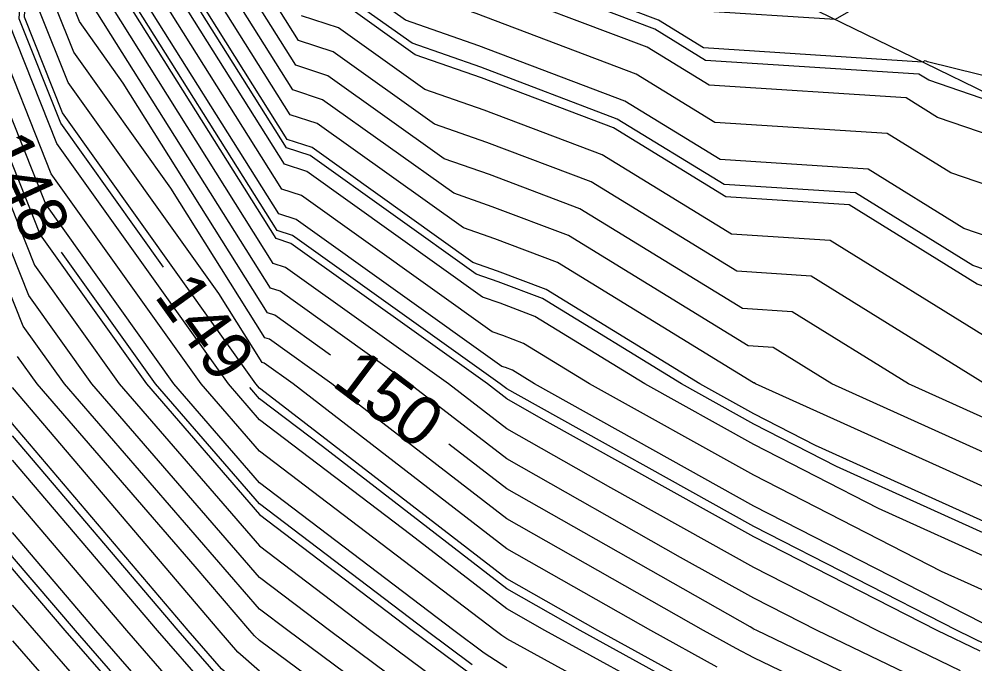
# Model space of a CAD drawing. Extents: x 2354170 to 2357230, y 866100 to 868290.
# Drawn here: x 2355800.25 to 2355838.93, y 867088.67 to 867114.78 of the extents above; entities that cross this region are included whole.
import ezdxf

# ---------------------------------------------------------------- set-up
doc = ezdxf.new("R2010")
doc.units = 0
for name, color, linetype in [('Default', 7, 'Continuous'), ('DTM Contours Major', 7, 'Continuous'), ('DTM Contours Major Text', 7, 'Continuous'), ('DTM Contours Minor', 7, 'Continuous'), ('DTM Contours Minor Text', 7, 'Continuous'), ('Exist DTM QL2 LIDAR Elevation Point', 7, 'Continuous'), ('PH Exist DTM Breakline', 7, 'Continuous')]:
    doc.layers.add(name, color=color, linetype=linetype)

msp = doc.modelspace()

# ---------------------------------------------------------------- linework, layer by layer
at = {"layer": 'Default'}
for points in [[(2355838.355, 867088.385), (2355834.973, 867090.012), (2355829.981, 867092.568), (2355824.198, 867095.795), (2355819.981, 867098.19), (2355817.626, 867100.012), (2355811.026, 867104.727), (2355810.534, 867104.888), (2355803.562, 867115.996), (2355803.619, 867116.543), (2355803.806, 867117.758), (2355804.602, 867126.852), (2355805.027, 867127.207), (2355807.442, 867127.53), (2355810.631, 867134.425), (2355818.417, 867150.301), (2355822.909, 867159.908), (2355829.104, 867172.512), (2355831.15, 867173.609), (2355832.974, 867175.563), (2355834.892, 867177.218), (2355836.216, 867178.435)], [(2355811.443, 867112.916), (2355808.244, 867118.013), (2355808.626, 867121.657), (2355808.794, 867122.129), (2355811.03, 867124.799), (2355811.015, 867124.915), (2355811.267, 867125.477), (2355812.19, 867127.134), (2355818.478, 867139.492), (2355818.983, 867140.568), (2355819.501, 867141.575), (2355819.935, 867142.382), (2355820.958, 867144.346), (2355832.796, 867167.63), (2355832.954, 867167.946), (2355833.052, 867168.152), (2355833.274, 867168.093), (2355837.179, 867171.744), (2355837.427, 867171.888), (2355841.36, 867171.496), (2355849.981, 867170.905), (2355852.178, 867170.013), (2355859.981, 867166.271), (2355866.793, 867161.698)], [(2355839.144, 867089.175), (2355837.404, 867090.012), (2355829.981, 867093.813), (2355821.381, 867098.612), (2355819.981, 867099.407), (2355819.199, 867100.012), (2355811.241, 867105.697), (2355810.647, 867105.891), (2355804.147, 867116.248), (2355804.253, 867117.261), (2355804.599, 867119.508), (2355805.163, 867125.952), (2355806.289, 867126.893), (2355808.158, 867127.143), (2355812.128, 867135.731), (2355818.518, 867148.76), (2355824.25, 867161.017), (2355826.028, 867164.636)], [(2355818.752, 867076.277), (2355813.099, 867080.011), (2355811.202, 867081.233), (2355809.981, 867082.14), (2355805.775, 867085.805), (2355802.109, 867090.012), (2355799.981, 867092.519), (2355795.702, 867100.012), (2355794.598, 867104.33), (2355791.625, 867111.804), (2355792.111, 867121.15), (2355792.424, 867124.709), (2355793.287, 867125.474), (2355796.732, 867132.563), (2355803.833, 867146.934), (2355809.791, 867160.509), (2355810.307, 867161.423)], [(2355849.245, 867089.275), (2355847.708, 867090.012), (2355839.981, 867094.124), (2355832.477, 867097.516), (2355829.981, 867098.794), (2355827.799, 867100.012), (2355821.576, 867103.831), (2355819.606, 867104.578), (2355818.617, 867104.923), (2355812.101, 867109.579), (2355811.102, 867109.906), (2355806.489, 867117.257), (2355806.79, 867120.132), (2355807.23, 867122.996), (2355808.28, 867124.237), (2355810.657, 867125.643), (2355810.711, 867125.764), (2355810.861, 867126.032), (2355814.806, 867133.787), (2355818.12, 867140.954), (2355818.925, 867142.595), (2355826.875, 867159.598)], [(2355828.504, 867088.534), (2355825.811, 867090.012), (2355819.981, 867093.323), (2355811.333, 867100.012), (2355810.166, 867100.845), (2355810.079, 867100.874), (2355808.323, 867103.671), (2355802.231, 867112.217), (2355801.091, 867115.082), (2355801.168, 867116.563), (2355802.078, 867126.902), (2355804.523, 867129.07), (2355804.582, 867129.078), (2355804.639, 867129.203), (2355806.748, 867133.501), (2355817.701, 867155.668), (2355817.847, 867156)], [(2355846.825, 867077.639), (2355842.243, 867080.011), (2355840.73, 867080.76), (2355839.981, 867081.119), (2355834.408, 867084.439), (2355829.981, 867086.567), (2355827.745, 867087.775), (2355823.669, 867090.012), (2355819.981, 867092.107), (2355810.737, 867099.256), (2355809.981, 867099.832), (2355809.825, 867100.012), (2355802.004, 867110.984), (2355800.46, 867114.863), (2355800.565, 867116.868), (2355801.434, 867126.755), (2355803.831, 867128.881), (2355804.045, 867129.321), (2355814.385, 867150.246)], [(2355845.916, 867068.659), (2355843.397, 867070.011), (2355841.196, 867071.226), (2355839.981, 867071.855), (2355834.996, 867074.997), (2355829.981, 867078.023), (2355826.97, 867080.011), (2355822.433, 867082.463), (2355819.981, 867083.808), (2355816.207, 867086.238), (2355811.128, 867090.012), (2355809.981, 867090.886), (2355802.08, 867100.012), (2355800.412, 867102.351), (2355796.043, 867113.334), (2355796.338, 867119.009), (2355796.929, 867125.732), (2355798.559, 867127.177), (2355800.388, 867130.942), (2355805.762, 867141.816)], [(2355811.216, 867110.909), (2355807.074, 867117.509), (2355807.424, 867120.85), (2355807.679, 867122.507), (2355809.398, 867124.54), (2355810.749, 867125.339), (2355810.896, 867125.668), (2355811.304, 867126.399), (2355818.895, 867141.319)], [(2355811.33, 867111.913), (2355807.659, 867117.761), (2355808.058, 867121.568), (2355808.127, 867122.019), (2355810.515, 867124.842), (2355810.841, 867125.035), (2355811.082, 867125.573), (2355811.747, 867126.767), (2355818.686, 867140.406)], [(2355848.393, 867088.424), (2355845.08, 867090.012), (2355839.981, 867092.725), (2355835.03, 867094.963), (2355829.981, 867097.549), (2355825.567, 867100.012), (2355821.121, 867102.741), (2355819.713, 867103.274), (2355819.006, 867103.521), (2355811.886, 867108.608), (2355810.988, 867108.902), (2355805.903, 867117.004), (2355806.155, 867119.414), (2355806.782, 867123.485), (2355807.163, 867123.935), (2355808.872, 867124.946), (2355810.074, 867125.951), (2355810.303, 867125.981), (2355816.622, 867139.648)], [(2355811.557, 867113.92), (2355808.83, 867118.265), (2355809.155, 867121.372), (2355809.592, 867122.598), (2355811.265, 867124.596), (2355811.228, 867124.881), (2355811.452, 867125.382), (2355812.633, 867127.501), (2355818.269, 867138.579)], [(2355847.542, 867087.572), (2355842.451, 867090.012), (2355839.981, 867091.326), (2355837.582, 867092.41), (2355829.981, 867096.304), (2355823.335, 867100.012), (2355820.665, 867101.65), (2355819.82, 867101.971), (2355819.396, 867102.119), (2355811.671, 867107.638), (2355810.875, 867107.898), (2355805.318, 867116.752), (2355805.521, 867118.697), (2355806.185, 867123.008), (2355806.285, 867124.151), (2355808.812, 867126.265), (2355809.588, 867126.368), (2355815.124, 867138.342)], [(2355839.934, 867089.964), (2355839.835, 867090.012), (2355829.981, 867095.059), (2355821.103, 867100.012), (2355820.21, 867100.56), (2355819.927, 867100.667), (2355819.785, 867100.717), (2355811.456, 867106.668), (2355810.761, 867106.895), (2355804.733, 867116.5), (2355804.887, 867117.979), (2355805.392, 867121.258), (2355805.724, 867125.051), (2355807.55, 867126.579), (2355808.873, 867126.756), (2355813.626, 867137.037)], [(2355805.108, 867136.626), (2355801.955, 867130.247), (2355800.818, 867127.907), (2355798.86, 867126.171), (2355798.149, 867118.092), (2355797.936, 867113.989), (2355801.094, 867106.051), (2355805.399, 867100.012), (2355809.981, 867094.72), (2355816.16, 867090.012), (2355818.352, 867088.383), (2355819.981, 867087.334), (2355824.709, 867084.74), (2355829.981, 867081.892), (2355831.251, 867081.281), (2355833.382, 867080.011), (2355839.981, 867075.852), (2355843.83, 867073.86), (2355849.981, 867070.466), (2355850.815, 867070.011), (2355854.894, 867067.746)], [(2355850.384, 867062.27), (2355849.981, 867062.502), (2355844.605, 867065.387), (2355839.981, 867067.888), (2355836.153, 867070.011), (2355829.981, 867073.736), (2355820.48, 867080.011), (2355820.156, 867080.187), (2355819.981, 867080.283), (2355814.062, 867084.093), (2355809.981, 867087.125), (2355808.439, 867088.469), (2355807.095, 867090.012), (2355799.981, 867098.392), (2355799.056, 867100.012), (2355798.817, 867100.945), (2355794.149, 867112.678), (2355794.526, 867119.927), (2355794.998, 867125.294), (2355796.299, 867126.447), (2355798.821, 867131.636), (2355799.627, 867133.267)], [(2355837.566, 867087.596), (2355832.542, 867090.012), (2355829.981, 867091.323), (2355827.014, 867092.978), (2355819.981, 867096.974), (2355816.052, 867100.012), (2355810.811, 867103.757), (2355810.42, 867103.884), (2355802.977, 867115.744), (2355802.985, 867115.826), (2355803.013, 867116.008), (2355803.303, 867119.316), (2355804.009, 867127.34)], [(2355892.926, 867095.753), (2355889.895, 867096.637), (2355884.857, 867098.179), (2355880.693, 867099.423), (2355877.225, 867100.439), (2355865.521, 867104.867), (2355861.907, 867106.039), (2355858.988, 867106.985), (2355856.586, 867107.777), (2355854.555, 867108.478), (2355852.757, 867109.161), (2355837.019, 867113.059), (2355836.96, 867113.08), (2355836.908, 867113.099), (2355836.811, 867113.043), (2355827.952, 867113.615), (2355826.129, 867114.735), (2355818.535, 867117.613), (2355814.723, 867118.945), (2355814.251, 867119.282)], [(2355905.382, 867088.154), (2355900.622, 867089.619), (2355896.652, 867090.801), (2355889.869, 867092.947), (2355886.257, 867094), (2355883.404, 867094.873), (2355881.045, 867095.578), (2355879.081, 867096.153), (2355857.579, 867104.289), (2355856.726, 867104.565), (2355856.038, 867104.789), (2355855.471, 867104.975), (2355854.992, 867105.141), (2355854.568, 867105.302), (2355850.74, 867106.25), (2355837.423, 867110.804), (2355836.154, 867111.592), (2355828.177, 867112.108), (2355825.673, 867113.644), (2355818.642, 867116.309), (2355815.112, 867117.543), (2355814.036, 867118.312), (2355812.126, 867118.937)], [(2355896.82, 867086.891), (2355883.466, 867091.116), (2355882.62, 867091.363), (2355881.951, 867091.568), (2355881.398, 867091.733), (2355880.937, 867091.868), (2355873.407, 867094.717), (2355855.766, 867102.255), (2355854.672, 867102.865), (2355852.791, 867103.478), (2355837.957, 867108.551), (2355835.385, 867110.149), (2355828.402, 867110.6), (2355825.218, 867112.554), (2355818.749, 867115.006), (2355815.502, 867116.141), (2355813.821, 867117.342), (2355812.012, 867117.934)], [(2355893.433, 867084.106), (2355882.168, 867088.95), (2355881.416, 867089.343), (2355880.505, 867089.64), (2355877.996, 867090.467), (2355856.69, 867099.571), (2355854.015, 867101.064), (2355849.411, 867102.564), (2355838.491, 867106.299), (2355834.615, 867108.705), (2355828.627, 867109.092), (2355824.763, 867111.464), (2355818.856, 867113.702), (2355815.891, 867114.739), (2355813.606, 867116.371), (2355811.898, 867116.93)], [(2355867.088, 867107.512), (2355861.939, 867109.182), (2355857.701, 867110.578), (2355854.118, 867111.815), (2355850.947, 867113.021), (2355841.411, 867115.382), (2355839.104, 867116.222), (2355837.08, 867116.962), (2355833.282, 867114.764), (2355827.727, 867115.123), (2355826.584, 867115.825)], [(2355835.987, 867086.017), (2355829.981, 867088.905), (2355829.263, 867089.293), (2355827.953, 867090.012), (2355819.981, 867094.54), (2355812.906, 867100.012), (2355810.381, 867101.816), (2355810.192, 867101.877), (2355806.393, 867107.931), (2355802.459, 867113.45), (2355801.723, 867115.301), (2355801.772, 867116.257)], [(2355812.85, 867101.175), (2355810.596, 867102.786), (2355810.306, 867102.881), (2355804.463, 867112.19), (2355802.686, 867114.683), (2355802.354, 867115.519), (2355802.376, 867115.951)], [(2355859.674, 867096.006), (2355857.614, 867096.886), (2355853.357, 867099.262), (2355846.032, 867101.649), (2355839.025, 867104.046), (2355833.846, 867107.262), (2355828.852, 867107.584), (2355824.308, 867110.373), (2355818.963, 867112.399), (2355816.281, 867113.336), (2355813.391, 867115.401), (2355811.785, 867115.927)], [(2355877.62, 867087), (2355867.878, 867090.211), (2355858.539, 867094.202), (2355852.7, 867097.461), (2355842.653, 867100.735), (2355839.559, 867101.793), (2355833.076, 867105.818), (2355829.077, 867106.076), (2355823.852, 867109.283), (2355819.07, 867111.095), (2355816.67, 867111.934), (2355813.176, 867114.431), (2355811.671, 867114.923)], [(2355826.227, 867086.258), (2355819.981, 867089.685), (2355819.782, 867089.813), (2355819.515, 867090.012), (2355809.981, 867097.276), (2355807.612, 867100.012), (2355801.549, 867108.517), (2355799.198, 867114.426)], [(2355826.986, 867087.016), (2355821.527, 867090.012), (2355819.981, 867090.89), (2355816.105, 867093.887), (2355809.981, 867098.554), (2355808.718, 867100.012), (2355801.777, 867109.75), (2355799.829, 867114.645)], [(2355819.981, 867088.51), (2355819.067, 867089.098), (2355817.837, 867090.012), (2355809.981, 867095.998), (2355806.505, 867100.012), (2355801.322, 867107.284), (2355798.567, 867114.208)], [(2355797.305, 867113.771), (2355800.867, 867104.817), (2355804.293, 867100.012), (2355809.981, 867093.442), (2355814.483, 867090.012), (2355817.637, 867087.668)], [(2355876.178, 867085.681), (2355862.819, 867090.083), (2355859.463, 867091.518), (2355852.042, 867095.659), (2355840.607, 867099.386), (2355839.981, 867099.719), (2355839.333, 867100.012), (2355832.307, 867104.374), (2355829.301, 867104.569), (2355823.397, 867108.193), (2355819.177, 867109.792), (2355817.059, 867110.532), (2355812.961, 867113.46), (2355811.557, 867113.92)], [(2355816.922, 867086.953), (2355812.806, 867090.012), (2355809.981, 867092.164), (2355803.186, 867100.012), (2355800.639, 867103.584), (2355796.674, 867113.552)], [(2355859.166, 867089.72), (2355858.276, 867090.012), (2355851.385, 867093.858), (2355843.597, 867096.396), (2355839.981, 867098.32), (2355836.239, 867100.012), (2355831.537, 867102.931), (2355829.526, 867103.061), (2355822.942, 867107.102), (2355819.285, 867108.488), (2355817.449, 867109.13), (2355812.746, 867112.49), (2355811.443, 867112.916)], [(2355858.602, 867088.632), (2355854.391, 867090.012), (2355850.728, 867092.056), (2355846.587, 867093.406), (2355839.981, 867096.921), (2355833.144, 867100.012), (2355830.768, 867101.487), (2355829.751, 867101.553), (2355822.486, 867106.012), (2355819.392, 867107.185), (2355817.838, 867107.728), (2355812.531, 867111.519), (2355811.33, 867111.913)], [(2355857.643, 867087.674), (2355850.506, 867090.012), (2355850.07, 867090.255), (2355849.577, 867090.416), (2355839.981, 867095.522), (2355830.05, 867100.012), (2355829.998, 867100.044), (2355829.976, 867100.045), (2355822.031, 867104.922), (2355819.499, 867105.881), (2355818.228, 867106.326), (2355812.316, 867110.549), (2355811.216, 867110.909)], [(2355815.492, 867085.523), (2355809.981, 867089.618), (2355809.771, 867089.801), (2355809.587, 867090.012), (2355807.377, 867092.616), (2355800.973, 867100.012), (2355800.185, 867101.118)], [(2355809.981, 867088.372), (2355809.105, 867089.135), (2355808.341, 867090.012), (2355799.981, 867099.86)], [(2355906.509, 867052.097), (2355899.982, 867055.341), (2355890.057, 867060.011), (2355889.982, 867060.051), (2355889.903, 867060.09), (2355879.982, 867065.084), (2355877.016, 867067.046), (2355869.982, 867069.54), (2355869.665, 867069.695), (2355869.045, 867070.011), (2355859.981, 867074.442), (2355850.002, 867079.991), (2355849.981, 867080.002), (2355849.975, 867080.006), (2355849.964, 867080.011), (2355843.284, 867083.314), (2355839.981, 867084.897), (2355836.776, 867086.807), (2355830.11, 867090.012), (2355829.981, 867090.078), (2355829.831, 867090.162), (2355819.981, 867095.757), (2355817.642, 867097.566)], [(2355807.773, 867087.803), (2355805.848, 867090.012), (2355799.981, 867096.924)], [(2355807.107, 867087.137), (2355804.602, 867090.012), (2355799.981, 867095.456)], [(2355806.441, 867086.471), (2355803.355, 867090.012), (2355799.981, 867093.987)], [(2355805.109, 867085.14), (2355800.863, 867090.012), (2355799.981, 867091.051)], [(2355799.981, 867089.594), (2355804.443, 867084.474)]]:
    msp.add_lwpolyline(points, dxfattribs=at)
at = {"layer": 'DTM Contours Major'}
for points in [[(2355813.566, 867080.103), (2355811.44, 867081.471), (2355809.981, 867082.556), (2355805.997, 867086.027), (2355802.525, 867090.012), (2355799.981, 867093.008), (2355795.981, 867100.012), (2355794.95, 867104.048), (2355791.835, 867111.877), (2355792.312, 867121.048), (2355792.638, 867124.758), (2355793.538, 867125.555), (2355796.906, 867132.485), (2355804.141, 867147.128), (2355809.97, 867160.408), (2355813.828, 867167.241)], [(2355903.523, 867091.31), (2355901.708, 867091.868), (2355896.541, 867093.407), (2355894.137, 867094.167), (2355888.682, 867095.758), (2355884.372, 867097.077), (2355880.81, 867098.142), (2355877.843, 867099.01), (2355862.873, 867104.674), (2355860.18, 867105.548), (2355858.005, 867106.253), (2355856.214, 867106.843), (2355854.701, 867107.366), (2355853.361, 867107.875), (2355841.267, 867110.87), (2355837.067, 867112.306), (2355836.667, 867112.555), (2355828.027, 867113.113), (2355825.977, 867114.371), (2355818.571, 867117.178), (2355814.853, 867118.478), (2355814.179, 867118.959), (2355812.202, 867119.606)], [(2355812.85, 867101.175), (2355810.596, 867102.786), (2355810.306, 867102.881), (2355804.463, 867112.19), (2355802.686, 867114.683), (2355802.354, 867115.519), (2355802.376, 867115.951)], [(2355906.509, 867052.097), (2355899.982, 867055.341), (2355890.057, 867060.011), (2355889.982, 867060.051), (2355889.903, 867060.09), (2355879.982, 867065.084), (2355877.016, 867067.046), (2355869.982, 867069.54), (2355869.665, 867069.695), (2355869.045, 867070.011), (2355859.981, 867074.442), (2355850.002, 867079.991), (2355849.981, 867080.002), (2355849.975, 867080.006), (2355849.964, 867080.011), (2355843.284, 867083.314), (2355839.981, 867084.897), (2355836.776, 867086.807), (2355830.11, 867090.012), (2355829.981, 867090.078), (2355829.831, 867090.162), (2355819.981, 867095.757), (2355817.642, 867097.566)]]:
    msp.add_lwpolyline(points, dxfattribs=at)
at = {"layer": 'DTM Contours Minor'}
for points in [[(2355806.084, 867104.742), (2355801.928, 867110.572), (2355800.25, 867114.791), (2355800.363, 867116.97), (2355801.22, 867126.707), (2355803.58, 867128.8), (2355803.871, 867129.398), (2355816.469, 867154.892), (2355817.131, 867156.4)], [(2355848.961, 867088.991), (2355846.832, 867090.012), (2355839.981, 867093.657), (2355833.328, 867096.665), (2355829.981, 867098.379), (2355827.055, 867100.012), (2355821.424, 867103.468), (2355819.642, 867104.143), (2355818.747, 867104.456), (2355812.029, 867109.255), (2355811.064, 867109.571), (2355806.293, 867117.172), (2355806.578, 867119.893), (2355807.081, 867123.159), (2355807.908, 867124.137), (2355810.626, 867125.744), (2355810.649, 867125.795), (2355810.713, 867125.91), (2355812.391, 867129.208), (2355817.621, 867140.518)], [(2355811.443, 867112.916), (2355808.244, 867118.013), (2355808.626, 867121.657), (2355808.794, 867122.129), (2355811.03, 867124.799), (2355811.015, 867124.915), (2355811.267, 867125.477), (2355812.19, 867127.134), (2355818.478, 867139.492)], [(2355839.407, 867089.438), (2355838.214, 867090.012), (2355829.981, 867094.229), (2355820.442, 867099.551), (2355819.981, 867099.813), (2355819.723, 867100.012), (2355811.312, 867106.021), (2355810.685, 867106.226), (2355804.342, 867116.332), (2355804.465, 867117.5), (2355804.863, 867120.091), (2355805.35, 867125.652), (2355806.709, 867126.788), (2355808.396, 867127.014), (2355812.628, 867136.166)], [(2355858.674, 867097.196), (2355857.306, 867097.781), (2355853.577, 867099.863), (2355847.159, 867101.954), (2355838.847, 867104.797), (2355834.102, 867107.743), (2355828.777, 867108.087), (2355824.459, 867110.737), (2355818.928, 867112.833), (2355816.151, 867113.804), (2355813.463, 867115.724), (2355811.823, 867116.261)], [(2355816.207, 867086.238), (2355811.128, 867090.012), (2355809.981, 867090.886), (2355802.08, 867100.012), (2355800.412, 867102.351), (2355796.043, 867113.334)], [(2355874.736, 867084.361), (2355861.157, 867088.836), (2355859.981, 867089.309), (2355859.561, 867089.591), (2355858.276, 867090.012), (2355851.385, 867093.858), (2355843.597, 867096.396), (2355839.981, 867098.32), (2355836.239, 867100.012), (2355831.537, 867102.931), (2355829.526, 867103.061), (2355822.942, 867107.102), (2355819.285, 867108.488), (2355817.449, 867109.13), (2355812.746, 867112.49), (2355811.443, 867112.916)], [(2355818.59, 867088.621), (2355816.719, 867090.012), (2355809.981, 867095.146), (2355805.768, 867100.012), (2355801.967, 867105.344)], [(2355827.492, 867087.522), (2355822.955, 867090.012), (2355819.981, 867091.701), (2355812.526, 867097.466), (2355809.981, 867099.406), (2355809.581, 867099.868)], [(2355870.725, 867049.612), (2355870.125, 867050.011), (2355870.034, 867050.063), (2355869.982, 867050.095), (2355863.896, 867053.926), (2355859.981, 867055.956), (2355857.439, 867057.469), (2355853.541, 867060.011), (2355849.981, 867062.06), (2355845.559, 867064.434), (2355839.981, 867067.45), (2355835.364, 867070.011), (2355829.981, 867073.26), (2355820.413, 867079.579), (2355819.981, 867079.888), (2355819.793, 867080.011), (2355813.824, 867083.854), (2355809.981, 867086.71), (2355808.217, 867088.247), (2355806.679, 867090.012), (2355799.981, 867097.903)]]:
    msp.add_lwpolyline(points, dxfattribs=at)
at = {"layer": 'Exist DTM QL2 LIDAR Elevation Point'}
for p, q in [((2355809.981, 867100.012), (2355809.981, 867100.012)), ((2355819.981, 867100.012), (2355819.981, 867100.012)), ((2355829.981, 867100.012), (2355829.981, 867100.012)), ((2355809.981, 867090.012), (2355809.981, 867090.012)), ((2355819.981, 867090.012), (2355819.981, 867090.012)), ((2355829.981, 867090.012), (2355829.981, 867090.012))]:
    msp.add_line(p, q, dxfattribs=at)
at = {"layer": 'PH Exist DTM Breakline'}
msp.add_lwpolyline([(2355933.24, 867062.395), (2355912.927, 867074.287), (2355897.022, 867082.166), (2355881.506, 867090.555), (2355855.127, 867104.11), (2355836.903, 867112.998), (2355827.349, 867117.658), (2355818.243, 867121.169)], dxfattribs=at)

# ---------------------------------------------------------------- texts
at = {"layer": 'Default'}
msp.add_text('150', height=2, rotation=323.0085, dxfattribs=at).set_placement((2355812.85, 867099.971))
at = {"layer": 'DTM Contours Major Text'}
msp.add_text('150', height=2, rotation=323.0085, dxfattribs=at).set_placement((2355812.85, 867099.971))
at = {"layer": 'DTM Contours Minor Text'}
for s, rotation, p in [('148', 294.836, (2355798.705, 867109.619)), ('149', 305.6539, (2355805.686, 867103.566))]:
    msp.add_text(s, height=2, rotation=rotation, dxfattribs=at).set_placement(p)

doc.saveas('drawing.dxf')
